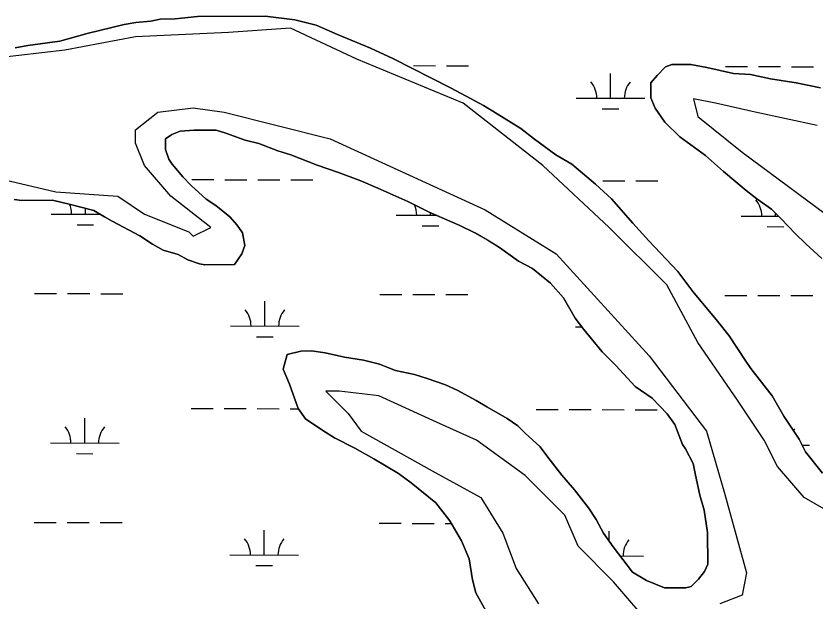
# Model space of a CAD drawing. Extents: x 3161615 to 3199515, y 867541 to 892976.
# Drawn here: x 3168931 to 3170094, y 886520 to 887372 of the extents above; entities that cross this region are included whole.
import ezdxf

# ---------------------------------------------------------------- set-up
doc = ezdxf.new("R2010")
doc.units = 0
for name, color, linetype in [('V-SITE-VEGE', 7, 'Continuous'), ('V-TOPO-SHOR', 7, 'Continuous'), ('V-WETL-SWMP', 7, 'Continuous')]:
    doc.layers.add(name, color=color, linetype=linetype)

msp = doc.modelspace()

# ---------------------------------------------------------------- linework, layer by layer
at = {"layer": 'V-SITE-VEGE'}
for p, q in [((3169194.4, 887371.1), (3169293.1, 887371.9)), ((3169293.1, 887371.9), (3169336.3, 887366.1)), ((3169088.1, 887359.4), (3169105, 887362.6)), ((3169105, 887362.6), (3169126.6, 887364.3)), ((3169126.6, 887364.3), (3169140.4, 887367.5)), ((3169140.4, 887367.5), (3169162, 887367.7)), ((3169162, 887367.7), (3169194.4, 887371.1)), ((3169336.3, 887366.1), (3169367.3, 887358.6)), ((3169034.2, 887346.6), (3169088.1, 887359.4)), ((3169367.3, 887358.6), (3169398.2, 887345)), ((3168994.2, 887335.5), (3169034.2, 887346.6)), ((3169398.2, 887345), (3169446.2, 887325.3)), ((3168929.5, 887325.7), (3168947.9, 887328.9)), ((3168947.9, 887328.9), (3168994.2, 887335.5)), ((3169446.2, 887325.3), (3169478.7, 887310.2)), ((3169478.7, 887310.2), (3169562.4, 887267.7)), ((3169863, 887285.6), (3169875.2, 887298)), ((3169875.2, 887298), (3169884.5, 887301.2)), ((3169884.5, 887301.2), (3169912.2, 887301.4)), ((3169912.2, 887301.4), (3169935.4, 887297)), ((3169935.4, 887297), (3169974.1, 887288.1)), ((3169853.8, 887274.7), (3169863, 887285.6)), ((3169974.1, 887288.1), (3169998.7, 887286.7)), ((3169998.7, 887286.7), (3170028.1, 887280.8)), ((3170028.1, 887280.8), (3170065.2, 887274.9)), ((3169562.4, 887267.7), (3169585.6, 887255.5)), ((3169854, 887253.1), (3169853.8, 887274.7)), ((3170065.2, 887274.9), (3170100.7, 887267.5)), ((3169585.6, 887255.5), (3169610.4, 887241.9)), ((3169860.3, 887237.8), (3169854, 887253.1)), ((3169610.4, 887241.9), (3169630.6, 887229.7)), ((3169874.4, 887217.8), (3169860.3, 887237.8)), ((3169630.6, 887229.7), (3169664.7, 887208.4)), ((3169896.1, 887196.4), (3169874.4, 887217.8)), ((3169157.3, 887199.5), (3169148, 887193.3)), ((3169169.6, 887204.3), (3169157.3, 887199.5)), ((3169189.6, 887206), (3169169.6, 887204.3)), ((3169222, 887206.2), (3169189.6, 887206)), ((3169235.9, 887201.7), (3169222, 887206.2)), ((3169263.8, 887191.2), (3169235.9, 887201.7)), ((3169664.7, 887208.4), (3169684.8, 887193.1)), ((3169148, 887193.3), (3169148.2, 887177.9)), ((3169283.8, 887186.7), (3169263.8, 887191.2)), ((3169311.7, 887176.1), (3169283.8, 887186.7)), ((3169684.8, 887193.1), (3169715.9, 887170.2)), ((3169933.4, 887168.9), (3169896.1, 887196.4)), ((3169148.2, 887177.9), (3169152.9, 887164)), ((3169330.3, 887170.1), (3169311.7, 887176.1)), ((3169152.9, 887164), (3169157.6, 887156.4)), ((3169368.9, 887155), (3169330.3, 887170.1)), ((3169715.9, 887170.2), (3169739.1, 887156.5)), ((3169959.8, 887146), (3169933.4, 887168.9)), ((3169157.6, 887156.4), (3169173.2, 887138)), ((3169399.9, 887144.5), (3169368.9, 887155)), ((3169739.1, 887156.5), (3169773.3, 887127.5)), ((3169432.4, 887132.4), (3169399.9, 887144.5)), ((3169992.4, 887118.5), (3169959.8, 887146)), ((3169173.2, 887138), (3169185.6, 887125.7)), ((3169457.1, 887121.8), (3169432.4, 887132.4)), ((3169773.3, 887127.5), (3169796.6, 887106.1)), ((3169185.6, 887125.7), (3169207.4, 887105.9)), ((3169500.5, 887102.1), (3169457.1, 887121.8)), ((3170007.9, 887106.3), (3169992.4, 887118.5)), ((3168939, 887103.6), (3168928.2, 887105.1)), ((3168983.7, 887104), (3168939, 887103.6)), ((3169010, 887098.1), (3168983.7, 887104)), ((3169207.4, 887105.9), (3169221.3, 887096.7)), ((3169796.6, 887106.1), (3169827.8, 887070.9)), ((3170029.7, 887091.1), (3170007.9, 887106.3)), ((3169044, 887089.1), (3169010, 887098.1)), ((3169221.3, 887096.7), (3169241.5, 887079.9)), ((3169531.5, 887086.9), (3169500.5, 887102.1)), ((3169059.5, 887080), (3169044, 887089.1)), ((3169576.4, 887067.3), (3169531.5, 887086.9)), ((3170043.7, 887077.3), (3170029.7, 887091.1)), ((3169070.4, 887073.9), (3169059.5, 887080)), ((3169110.6, 887052.6), (3169070.4, 887073.9)), ((3169241.5, 887079.9), (3169252.4, 887067.7)), ((3169827.8, 887070.9), (3169851.1, 887044.9)), ((3170063.9, 887055.9), (3170043.7, 887077.3)), ((3169252.4, 887067.7), (3169260.2, 887056.9)), ((3169598.1, 887056.7), (3169576.4, 887067.3)), ((3169129.3, 887040.4), (3169110.6, 887052.6)), ((3169260.2, 887056.9), (3169263.5, 887038.5)), ((3169616.6, 887046), (3169598.1, 887056.7)), ((3169633.7, 887035.3), (3169616.6, 887046)), ((3170079.4, 887040.6), (3170063.9, 887055.9)), ((3169144.8, 887031.3), (3169129.3, 887040.4)), ((3169263.5, 887038.5), (3169259, 887026.1)), ((3169661.6, 887015.5), (3169633.7, 887035.3)), ((3169851.1, 887044.9), (3169893.1, 887000.5)), ((3170102.8, 887019.2), (3170079.4, 887040.6)), ((3169166.4, 887025.3), (3169144.8, 887031.3)), ((3169180.4, 887017.7), (3169166.4, 887025.3)), ((3169259, 887026.1), (3169248.3, 887010.6)), ((3169197.4, 887011.7), (3169180.4, 887017.7)), ((3169205.1, 887010.2), (3169197.4, 887011.7)), ((3169681.8, 887004.9), (3169661.6, 887015.5)), ((3169248.3, 887010.6), (3169205.1, 887010.2)), ((3169708.2, 886983.5), (3169681.8, 887004.9)), ((3169893.1, 887000.5), (3169915, 886971.3)), ((3169726.9, 886962.1), (3169708.2, 886983.5)), ((3169915, 886971.3), (3169950.8, 886928.5)), ((3169744.1, 886932.9), (3169726.9, 886962.1)), ((3169756.6, 886916), (3169744.1, 886932.9)), ((3169950.8, 886928.5), (3169968, 886907)), ((3169783, 886883.9), (3169756.6, 886916)), ((3169968, 886907), (3169991.4, 886871.7)), ((3169324.9, 886880.1), (3169345, 886884.9)), ((3169345, 886884.9), (3169360.4, 886885)), ((3169360.4, 886885), (3169380.5, 886882.1)), ((3169803.3, 886864), (3169783, 886883.9)), ((3169319, 886858.4), (3169324.9, 886880.1)), ((3169380.5, 886882.1), (3169408.3, 886876.2)), ((3169408.3, 886876.2), (3169436.1, 886871.8)), ((3169436.1, 886871.8), (3169459.3, 886865.8)), ((3169991.4, 886871.7), (3169999.2, 886859.4)), ((3169459.3, 886865.8), (3169471.6, 886861.2)), ((3169471.6, 886861.2), (3169482.5, 886856.7)), ((3169831.3, 886833.4), (3169803.3, 886864)), ((3169328.4, 886836.9), (3169319, 886858.4)), ((3169482.5, 886856.7), (3169510.3, 886850.8)), ((3169510.3, 886850.8), (3169528.8, 886844.8)), ((3169999.2, 886859.4), (3170030.4, 886819.6)), ((3169341, 886801.6), (3169328.4, 886836.9)), ((3169528.8, 886844.8), (3169555.1, 886835.7)), ((3169555.1, 886835.7), (3169572.2, 886828.1)), ((3169572.2, 886828.1), (3169600.1, 886812.9)), ((3169856.1, 886816.6), (3169831.3, 886833.4)), ((3169877.9, 886793.7), (3169856.1, 886816.6)), ((3170030.4, 886819.6), (3170047.6, 886790.4)), ((3169351.9, 886786.2), (3169341, 886801.6)), ((3169600.1, 886812.9), (3169615.6, 886803.8)), ((3169615.6, 886803.8), (3169645, 886787.1)), ((3169888.8, 886778.3), (3169877.9, 886793.7)), ((3170047.6, 886790.4), (3170069.5, 886756.7)), ((3169376.8, 886769.5), (3169351.9, 886786.2)), ((3169645, 886787.1), (3169660.5, 886776.4)), ((3169899.8, 886749.1), (3169888.8, 886778.3)), ((3169393.8, 886758.8), (3169376.8, 886769.5)), ((3169660.5, 886776.4), (3169671.4, 886765.7)), ((3169423.3, 886743.6), (3169393.8, 886758.8)), ((3169671.4, 886765.7), (3169693.2, 886745.8)), ((3170069.5, 886756.7), (3170078.9, 886738.2)), ((3169451.1, 886728.4), (3169423.3, 886743.6)), ((3169693.2, 886745.8), (3169704.1, 886730.5)), ((3169904.5, 886743), (3169899.8, 886749.1)), ((3169915.5, 886721.5), (3169904.5, 886743)), ((3170078.9, 886738.2), (3170103.8, 886707.6)), ((3169486.8, 886707.1), (3169451.1, 886728.4)), ((3169704.1, 886730.5), (3169724.4, 886704.5)), ((3169918.7, 886704.5), (3169915.5, 886721.5)), ((3169505.4, 886693.4), (3169486.8, 886707.1)), ((3169724.4, 886704.5), (3169743.1, 886683)), ((3169925.1, 886675.3), (3169918.7, 886704.5)), ((3169541.1, 886664.4), (3169505.4, 886693.4)), ((3169743.1, 886683), (3169763.3, 886657)), ((3169931.5, 886653.7), (3169925.1, 886675.3)), ((3169561.4, 886638.3), (3169541.1, 886664.4)), ((3169763.3, 886657), (3169774.3, 886640.1)), ((3169936.4, 886621.4), (3169931.5, 886653.7)), ((3169774.3, 886640.1), (3169785.2, 886620.1)), ((3169578.6, 886609.2), (3169561.4, 886638.3)), ((3169785.2, 886620.1), (3169799.3, 886600.2)), ((3169936.8, 886575.1), (3169936.4, 886621.4)), ((3169589.6, 886583), (3169578.6, 886609.2)), ((3169799.3, 886600.2), (3169827.3, 886563.4)), ((3169594.5, 886552.2), (3169589.6, 886583)), ((3169932.2, 886564.3), (3169936.8, 886575.1)), ((3169827.3, 886563.4), (3169847.5, 886551.2)), ((3169923.1, 886553.4), (3169932.2, 886564.3)), ((3169599.3, 886533.7), (3169594.5, 886552.2)), ((3169847.5, 886551.2), (3169873.8, 886540.6)), ((3169912.4, 886542.5), (3169923.1, 886553.4)), ((3169616.5, 886503), (3169599.3, 886533.7)), ((3169873.8, 886540.6), (3169904.7, 886540.9)), ((3169904.7, 886540.9), (3169912.4, 886542.5))]:
    msp.add_line(p, q, dxfattribs=at)
at = {"layer": 'V-TOPO-SHOR'}
for points in [[(3170121.8, 886646.2), (3170076.8, 886671.9), (3170038.1, 886717), (3170018.8, 886755.6), (3169980.2, 886813.6), (3169922.2, 886897.3), (3169877.2, 886981), (3169793.5, 887064.7), (3169696.9, 887154.8), (3169581, 887245), (3169426.5, 887309.4), (3169329.9, 887354.4), (3169239.7, 887348), (3169104.5, 887341.5), (3169001.5, 887322.2), (3168834.1, 887302.9)], [(3170096.1, 887212.8), (3170005.9, 887232.1), (3169948, 887245), (3169915.8, 887251.4), (3169922.2, 887225.7), (3169986.6, 887174.1), (3170134.7, 887064.7)], [(3168769.7, 887167.7), (3168988.6, 887116.2), (3169078.8, 887109.8), (3169117.4, 887084), (3169181.8, 887058.2), (3169188.2, 887051.8), (3169214, 887064.7), (3169156, 887109.8), (3169117.4, 887154.8), (3169104.5, 887187), (3169104.5, 887206.3), (3169136.7, 887232.1), (3169188.2, 887238.5), (3169233.3, 887232.1), (3169387.8, 887193.5), (3169613.2, 887090.4), (3169716.2, 887026.1), (3169851.4, 886878), (3169935.1, 886768.5), (3169960.9, 886678.4), (3169993.1, 886562.5), (3169986.6, 886530.3), (3169954.4, 886517.4)], [(3169838.5, 886504.5), (3169799.9, 886549.6), (3169748.4, 886601.1), (3169729.1, 886646.2), (3169671.1, 886704.1), (3169600.3, 886755.6), (3169542.3, 886781.4), (3169458.6, 886820), (3169400.7, 886826.5), (3169381.4, 886826.5), (3169413.6, 886794.3), (3169432.9, 886768.5), (3169535.9, 886710.6), (3169606.7, 886671.9), (3169638.9, 886620.4), (3169658.2, 886568.9), (3169690.4, 886517.4)]]:
    msp.add_lwpolyline(points, dxfattribs=at)
at = {"layer": 'V-WETL-SWMP'}
for p, q in [((3169293.1, 887371.9), (3169194.4, 887371.1)), ((3169336.3, 887366.1), (3169293.1, 887371.9)), ((3169105, 887362.6), (3169088.1, 887359.4)), ((3169126.6, 887364.3), (3169105, 887362.6)), ((3169140.4, 887367.5), (3169126.6, 887364.3)), ((3169162, 887367.7), (3169140.4, 887367.5)), ((3169194.4, 887371.1), (3169162, 887367.7)), ((3169367.3, 887358.6), (3169336.3, 887366.1)), ((3169088.1, 887359.4), (3169034.2, 887346.6)), ((3169398.2, 887345), (3169367.3, 887358.6)), ((3169034.2, 887346.6), (3168994.2, 887335.5)), ((3169446.2, 887325.3), (3169398.2, 887345)), ((3168947.9, 887328.9), (3168929.5, 887325.7)), ((3168994.2, 887335.5), (3168947.9, 887328.9)), ((3169478.7, 887310.2), (3169446.2, 887325.3)), ((3169562.4, 887267.7), (3169478.7, 887310.2)), ((3169508.7, 887299.8), (3169540.7, 887299.7)), ((3169556.7, 887299.6), (3169588.7, 887299.5)), ((3169875.2, 887298), (3169863, 887285.6)), ((3169884.5, 887301.2), (3169875.2, 887298)), ((3169912.2, 887301.4), (3169884.5, 887301.2)), ((3169935.4, 887297), (3169912.2, 887301.4)), ((3169974.1, 887288.1), (3169935.4, 887297)), ((3169962.6, 887298.5), (3169994.6, 887298.4)), ((3170010.6, 887298.4), (3170042.6, 887298.3)), ((3170058.6, 887298.2), (3170090.6, 887298.1)), ((3169795.4, 887252.5), (3169795.5, 887288.5)), ((3169863, 887285.6), (3169853.8, 887274.7)), ((3169998.7, 887286.7), (3169974.1, 887288.1)), ((3170028.1, 887280.8), (3169998.7, 887286.7)), ((3170065.2, 887274.9), (3170028.1, 887280.8)), ((3169585.6, 887255.5), (3169562.4, 887267.7)), ((3169853.8, 887274.7), (3169854, 887253.1)), ((3170100.7, 887267.5), (3170065.2, 887274.9)), ((3169610.4, 887241.9), (3169585.6, 887255.5)), ((3169745.4, 887252.7), (3169845.4, 887252.4)), ((3169854, 887253.1), (3169860.3, 887237.8)), ((3169630.6, 887229.7), (3169610.4, 887241.9)), ((3169783.3, 887237.1), (3169807.3, 887237.1)), ((3169860.3, 887237.8), (3169874.4, 887217.8)), ((3169664.7, 887208.4), (3169630.6, 887229.7)), ((3169874.4, 887217.8), (3169896.1, 887196.4)), ((3169148, 887193.3), (3169157.3, 887199.5)), ((3169157.3, 887199.5), (3169169.6, 887204.3)), ((3169169.6, 887204.3), (3169189.6, 887206)), ((3169189.6, 887206), (3169222, 887206.2)), ((3169222, 887206.2), (3169235.9, 887201.7)), ((3169235.9, 887201.7), (3169263.8, 887191.2)), ((3169684.8, 887193.1), (3169664.7, 887208.4)), ((3169148.2, 887177.9), (3169148, 887193.3)), ((3169263.8, 887191.2), (3169283.8, 887186.7)), ((3169283.8, 887186.7), (3169311.7, 887176.1)), ((3169715.9, 887170.2), (3169684.8, 887193.1)), ((3169896.1, 887196.4), (3169933.4, 887168.9)), ((3169152.9, 887164), (3169148.2, 887177.9)), ((3169311.7, 887176.1), (3169330.3, 887170.1)), ((3169157.6, 887156.4), (3169152.9, 887164)), ((3169330.3, 887170.1), (3169368.9, 887155)), ((3169739.1, 887156.5), (3169715.9, 887170.2)), ((3169933.4, 887168.9), (3169959.8, 887146)), ((3169173.2, 887138), (3169157.6, 887156.4)), ((3169368.9, 887155), (3169399.9, 887144.5)), ((3169773.3, 887127.5), (3169739.1, 887156.5)), ((3169399.9, 887144.5), (3169432.4, 887132.4)), ((3169959.8, 887146), (3169992.4, 887118.5)), ((3169185.6, 887125.7), (3169173.2, 887138)), ((3169186.3, 887134.1), (3169218.3, 887134.1)), ((3169234.3, 887134), (3169266.3, 887133.9)), ((3169282.3, 887133.9), (3169314.3, 887133.8)), ((3169330.3, 887133.7), (3169362.3, 887133.7)), ((3169432.4, 887132.4), (3169457.1, 887121.8)), ((3169767.4, 887132.5), (3169768.2, 887132.5)), ((3169796.6, 887106.1), (3169773.3, 887127.5)), ((3169784.2, 887132.5), (3169816.2, 887132.4)), ((3169832.2, 887132.4), (3169864.2, 887132.3)), ((3169207.4, 887105.9), (3169185.6, 887125.7)), ((3169457.1, 887121.8), (3169500.5, 887102.1)), ((3169992.4, 887118.5), (3170007.9, 887106.3)), ((3168928.2, 887105.1), (3168939, 887103.6)), ((3168939, 887103.6), (3168983.7, 887104)), ((3168983.7, 887104), (3169010, 887098.1)), ((3169221.3, 887096.7), (3169207.4, 887105.9)), ((3169827.8, 887070.9), (3169796.6, 887106.1)), ((3170007.9, 887106.3), (3170029.7, 887091.1)), ((3169010, 887098.1), (3169044, 887089.1)), ((3169031.6, 887083.8), (3169031.6, 887092.4)), ((3169241.5, 887079.9), (3169221.3, 887096.7)), ((3169500.5, 887102.1), (3169531.5, 887086.9)), ((3168981.6, 887084), (3169053.1, 887083.8)), ((3169044, 887089.1), (3169059.5, 887080)), ((3169483.5, 887082.6), (3169541.8, 887082.4)), ((3169531.5, 887086.9), (3169576.4, 887067.3)), ((3169533.5, 887082.4), (3169533.5, 887086.1)), ((3169985.4, 887081.2), (3170039.9, 887081)), ((3170029.7, 887091.1), (3170043.7, 887077.3)), ((3170035.4, 887081.1), (3170035.4, 887085.4)), ((3169059.5, 887080), (3169070.4, 887073.9)), ((3169070.4, 887073.9), (3169110.6, 887052.6)), ((3169252.4, 887067.7), (3169241.5, 887079.9)), ((3169851.1, 887044.9), (3169827.8, 887070.9)), ((3170043.7, 887077.3), (3170063.9, 887055.9)), ((3169019.5, 887068.4), (3169043.5, 887068.4)), ((3169260.2, 887056.9), (3169252.4, 887067.7)), ((3169521.4, 887067), (3169545.4, 887067)), ((3169576.4, 887067.3), (3169598.1, 887056.7)), ((3170023.3, 887065.7), (3170047.3, 887065.6)), ((3169110.6, 887052.6), (3169129.3, 887040.4)), ((3169263.5, 887038.5), (3169260.2, 887056.9)), ((3169598.1, 887056.7), (3169616.7, 887046)), ((3169616.7, 887046), (3169633.7, 887035.4)), ((3170063.9, 887055.9), (3170079.4, 887040.6)), ((3169129.3, 887040.4), (3169144.8, 887031.3)), ((3169259, 887026.1), (3169263.5, 887038.5)), ((3169633.7, 887035.4), (3169661.6, 887015.5)), ((3169893.1, 887000.5), (3169851.1, 887044.9)), ((3170079.4, 887040.6), (3170102.8, 887019.2)), ((3169144.8, 887031.3), (3169166.4, 887025.3)), ((3169166.4, 887025.3), (3169180.4, 887017.7)), ((3169248.3, 887010.6), (3169259, 887026.1)), ((3169180.4, 887017.7), (3169197.4, 887011.7)), ((3169197.4, 887011.7), (3169205.1, 887010.2)), ((3169661.6, 887015.5), (3169681.8, 887004.9)), ((3169205.1, 887010.2), (3169248.3, 887010.6)), ((3169681.8, 887004.9), (3169708.2, 886983.5)), ((3169915, 886971.3), (3169893.1, 887000.5)), ((3169708.2, 886983.5), (3169726.9, 886962.1)), ((3168957.8, 886968.6), (3168989.8, 886968.5)), ((3169005.8, 886968.5), (3169037.8, 886968.4)), ((3169053.8, 886968.3), (3169085.8, 886968.2)), ((3169459.8, 886967.2), (3169491.8, 886967.1)), ((3169507.8, 886967.1), (3169539.8, 886967)), ((3169555.8, 886966.9), (3169587.8, 886966.9)), ((3169950.8, 886928.5), (3169915, 886971.3)), ((3169961.7, 886965.8), (3169993.7, 886965.7)), ((3170009.7, 886965.7), (3170041.7, 886965.6)), ((3170057.7, 886965.6), (3170089.7, 886965.5)), ((3169292.6, 886921.2), (3169292.7, 886957.2)), ((3169726.9, 886962.1), (3169744.1, 886932.9)), ((3169744.1, 886932.9), (3169756.6, 886916.1)), ((3169242.6, 886921.4), (3169342.6, 886921.1)), ((3169744.5, 886920), (3169753.7, 886920)), ((3169968, 886907), (3169950.8, 886928.5)), ((3169756.6, 886916.1), (3169783, 886883.9)), ((3169991.4, 886871.7), (3169968, 886907)), ((3169280.5, 886905.8), (3169304.5, 886905.8)), ((3169345, 886884.9), (3169324.9, 886880.1)), ((3169360.4, 886885), (3169345, 886884.9)), ((3169380.5, 886882.1), (3169360.4, 886885)), ((3169783, 886883.9), (3169803.3, 886864)), ((3169324.9, 886880.1), (3169319, 886858.4)), ((3169408.3, 886876.1), (3169380.5, 886882.1)), ((3169436.1, 886871.8), (3169408.3, 886876.1)), ((3169459.3, 886865.8), (3169436.1, 886871.8)), ((3169999.2, 886859.4), (3169991.4, 886871.7)), ((3169471.6, 886861.2), (3169459.3, 886865.8)), ((3169482.5, 886856.7), (3169471.6, 886861.2)), ((3169803.3, 886864), (3169831.3, 886833.4)), ((3169319, 886858.4), (3169328.4, 886836.9)), ((3169510.3, 886850.8), (3169482.5, 886856.7)), ((3169528.8, 886844.8), (3169510.3, 886850.8)), ((3170030.4, 886819.6), (3169999.2, 886859.4)), ((3169328.4, 886836.9), (3169341, 886801.6)), ((3169555.1, 886835.7), (3169528.8, 886844.8)), ((3169572.2, 886828.1), (3169555.1, 886835.7)), ((3169600.1, 886812.9), (3169572.2, 886828.1)), ((3169831.3, 886833.4), (3169856.1, 886816.6)), ((3169856.1, 886816.6), (3169877.9, 886793.7)), ((3170047.6, 886790.4), (3170030.4, 886819.6)), ((3169185.4, 886801.5), (3169217.4, 886801.4)), ((3169341, 886801.6), (3169351.9, 886786.2)), ((3169615.6, 886803.8), (3169600.1, 886812.9)), ((3169645, 886787.1), (3169615.6, 886803.8)), ((3169233.4, 886801.3), (3169265.4, 886801.2)), ((3169281.4, 886801.2), (3169313.4, 886801.1)), ((3169329.4, 886801.1), (3169341.4, 886801)), ((3169687.3, 886800.1), (3169719.3, 886800)), ((3169735.3, 886799.9), (3169767.3, 886799.9)), ((3169783.3, 886799.8), (3169815.3, 886799.7)), ((3169831.3, 886799.7), (3169863.3, 886799.6)), ((3169877.9, 886793.7), (3169888.8, 886778.3)), ((3170069.5, 886756.7), (3170047.6, 886790.4)), ((3169030.7, 886751.2), (3169030.8, 886787.2)), ((3169351.9, 886786.2), (3169376.8, 886769.5)), ((3169660.5, 886776.4), (3169645, 886787.1)), ((3169888.8, 886778.3), (3169899.8, 886749.1)), ((3169376.8, 886769.5), (3169393.8, 886758.8)), ((3169671.4, 886765.7), (3169660.5, 886776.4)), ((3169393.8, 886758.8), (3169423.3, 886743.6)), ((3169693.2, 886745.9), (3169671.4, 886765.7)), ((3170078.9, 886738.2), (3170069.5, 886756.7)), ((3168980.7, 886751.3), (3169080.7, 886751)), ((3169423.3, 886743.6), (3169451.1, 886728.4)), ((3169704.1, 886730.5), (3169693.2, 886745.9)), ((3169899.8, 886749.1), (3169904.5, 886743)), ((3170073.7, 886748.3), (3170084.5, 886748.2)), ((3169018.6, 886735.8), (3169042.6, 886735.7)), ((3169904.5, 886743), (3169915.5, 886721.5)), ((3170103.8, 886707.6), (3170078.9, 886738.2)), ((3169451.1, 886728.4), (3169486.8, 886707.1)), ((3169724.4, 886704.5), (3169704.1, 886730.5)), ((3169915.5, 886721.5), (3169918.7, 886704.5)), ((3169486.8, 886707.1), (3169505.4, 886693.4)), ((3169743.1, 886683), (3169724.4, 886704.5)), ((3169918.7, 886704.5), (3169925.1, 886675.3)), ((3169505.4, 886693.4), (3169541.1, 886664.4)), ((3169763.3, 886657), (3169743.1, 886683)), ((3169925.1, 886675.3), (3169931.5, 886653.7)), ((3169541.1, 886664.4), (3169561.4, 886638.3)), ((3169774.3, 886640.1), (3169763.3, 886657)), ((3169931.5, 886653.7), (3169936.4, 886621.4)), ((3169785.2, 886620.1), (3169774.3, 886640.1)), ((3168956.9, 886635.9), (3168988.9, 886635.8)), ((3169004.9, 886635.8), (3169036.9, 886635.7)), ((3169052.9, 886635.7), (3169084.9, 886635.6)), ((3169458.8, 886634.5), (3169490.8, 886634.5)), ((3169506.8, 886634.4), (3169538.8, 886634.3)), ((3169554.8, 886634.3), (3169563.8, 886634.2)), ((3169561.4, 886638.3), (3169578.6, 886609.2)), ((3169291.6, 886588.6), (3169291.7, 886624.6)), ((3169799.3, 886600.2), (3169785.2, 886620.1)), ((3169793.6, 886608.2), (3169793.6, 886623.2)), ((3169936.4, 886621.4), (3169936.8, 886575.1)), ((3169578.6, 886609.2), (3169589.6, 886583)), ((3169827.3, 886563.4), (3169799.3, 886600.2)), ((3169241.6, 886588.7), (3169341.6, 886588.4)), ((3169589.6, 886583), (3169594.5, 886552.2)), ((3169809.2, 886587.1), (3169843.5, 886587)), ((3169279.6, 886573.2), (3169303.6, 886573.1)), ((3169936.8, 886575.1), (3169932.2, 886564.3)), ((3169847.5, 886551.2), (3169827.3, 886563.4)), ((3169932.2, 886564.3), (3169923.1, 886553.4)), ((3169594.5, 886552.2), (3169599.3, 886533.7)), ((3169873.8, 886540.6), (3169847.5, 886551.2)), ((3169923.1, 886553.4), (3169912.4, 886542.5)), ((3169599.3, 886533.7), (3169616.5, 886503)), ((3169904.7, 886540.9), (3169873.8, 886540.6)), ((3169912.4, 886542.5), (3169904.7, 886540.9))]:
    msp.add_line(p, q, dxfattribs=at)
for centre, start, end in [((3169740.1, 887253.2), 359.0699, 40.6135), ((3169850.6, 887252.9), 139.0699, 180.6135), ((3169980.1, 887081.7), 359.0699, 40.6135), ((3168976.3, 887084.5), 359.0699, 23.2211), ((3169478.2, 887083.1), 359.0699, 23.6531), ((3169086.8, 887084.2), 179.2067, 180.6135), ((3169237.3, 886921.9), 359.0699, 40.6135), ((3169347.8, 886921.6), 139.0699, 180.6135), ((3168975.4, 886751.8), 359.0699, 40.6135), ((3169085.9, 886751.5), 139.0699, 180.6135), ((3170089.7, 886748.7), 139.0699, 143.994), ((3169236.4, 886589.2), 359.0699, 40.6135), ((3169346.9, 886588.9), 139.0699, 180.6135), ((3169848.8, 886587.5), 139.0699, 180.6135)]:
    msp.add_arc(centre, 35.2, start, end, dxfattribs=at)

doc.saveas('drawing.dxf')
